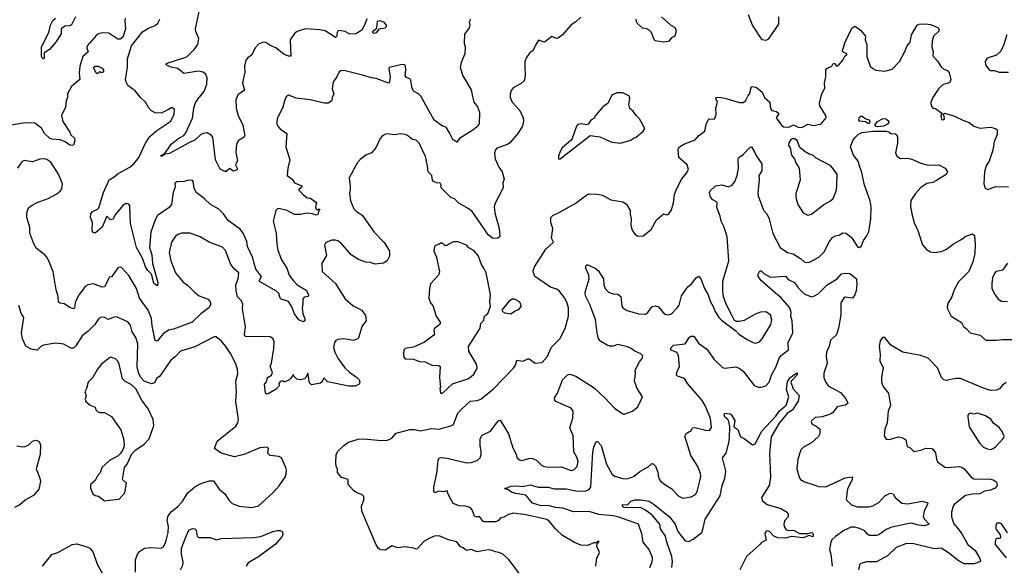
# Model space of a CAD drawing. Extents: x 1690054 to 1842981, y 782881 to 914114.
# Tile 607 of 656: x 1816398 to 1824589, y 866172 to 870711. Entities that reach past the tile are written whole.
import ezdxf

# ---------------------------------------------------------------- set-up
doc = ezdxf.new("R2010")
doc.units = 0

msp = doc.modelspace()

# ---------------------------------------------------------------- linework, layer by layer
at = {"layer": '0CON10XD'}
for points in [[(1817276.2, 870725), (1817272, 870705), (1817278.8, 870635), (1817256.2, 870565), (1817235, 870548.8), (1817215, 870548.8), (1817139.7, 870599.7), (1817087.7, 870602.3), (1817053.3, 870595), (1817036.8, 870583.2), (1816960, 870495), (1816957.8, 870475), (1816967.7, 870445), (1816922.5, 870405), (1816899.2, 870325), (1816893.5, 870266.5), (1816897.5, 870212.5), (1816829.2, 870155), (1816796.7, 870095), (1816796.2, 870065), (1816783.9, 870036.1), (1816778, 869985), (1816746.7, 869913.3), (1816757.5, 869865), (1816816.2, 869776.2), (1816824.4, 869754.4), (1816853.2, 869725), (1816856.6, 869703.4), (1816845, 869667.5), (1816835, 869663.5), (1816815, 869668.8), (1816776, 869696), (1816735, 869712.5), (1816665, 869718), (1816645.7, 869725), (1816605, 869764), (1816579.1, 869809.1), (1816525, 869850.8), (1816445, 869854.3), (1816326.9, 869833.1)], [(1816862.9, 870735), (1816830.6, 870669.4), (1816815, 870661.4), (1816775, 870658.1), (1816744.7, 870635.2), (1816744.4, 870595), (1816695, 870521.9), (1816645, 870464.3), (1816602.5, 870435), (1816600.7, 870389.3), (1816595, 870386.2), (1816585, 870394), (1816580.6, 870405), (1816580, 870485), (1816640, 870605), (1816653.3, 870665), (1816675, 870704.5), (1816696.2, 870723.9)], [(1819285, 870718.8), (1819267.3, 870665), (1819244.6, 870625), (1819195, 870593.8), (1819145, 870591.5), (1819105, 870612.7), (1819055, 870622.7), (1819041.9, 870615), (1819035, 870570), (1819025, 870563.3), (1818939.5, 870619.5), (1818895, 870628.1), (1818775, 870635.6), (1818706.4, 870613.6), (1818685, 870596), (1818648.1, 870545), (1818653, 870407), (1818635, 870407.1), (1818596.2, 870425), (1818528.3, 870478.3), (1818486.2, 870495), (1818445, 870522.9), (1818425.9, 870524.1), (1818385, 870507.1), (1818359.1, 870480.9), (1818325.7, 870415), (1818295, 870394.3), (1818278.9, 870375), (1818267.1, 870325), (1818270, 870275), (1818251.8, 870185), (1818267.5, 870125), (1818213.1, 870085), (1818196.7, 870045), (1818199.5, 869975), (1818216.9, 869915), (1818255.7, 869835), (1818271.2, 869745), (1818266.7, 869735), (1818218.8, 869705), (1818202.9, 869675), (1818196.4, 869605), (1818211.2, 869538.8), (1818192.3, 869505), (1818207.5, 869475), (1818207.9, 869462.1), (1818175, 869450.8), (1818145, 869472.9), (1818115, 869448), (1818105, 869447.5), (1818065, 869467.1), (1818026.7, 869545), (1818004.4, 869734.4), (1817990.5, 869750.5), (1817958.8, 869768.8), (1817935, 869768.6), (1817905, 869755.6), (1817858.4, 869711.6), (1817805, 869687.5), (1817645, 869597.1), (1817606.4, 869593.6), (1817582.5, 869575), (1817570, 869575), (1817576.7, 869585), (1817603.9, 869596.1), (1817640, 869645), (1817658.9, 869675), (1817715, 869720), (1817762.6, 869747.4), (1817781.1, 869768.9), (1817836.7, 869893.3), (1817846.7, 869975), (1817858.2, 870015), (1817879.7, 870050.3), (1817933.8, 870115), (1817955.3, 870175), (1817957.9, 870227.9), (1817946.3, 870256.3), (1817924.5, 870274.5), (1817885, 870282.5), (1817765, 870262.9), (1817715, 870304.4), (1817655, 870315.6), (1817616.7, 870335), (1817616.7, 870345), (1817625, 870349.2), (1817787.7, 870402.3), (1817853.1, 870466.9), (1817881.4, 870505), (1817889.1, 870555), (1817863, 870613), (1817860.4, 870635), (1817890.5, 870779.5)], [(1821065, 870732.5), (1821025, 870692.5), (1820985, 870667.5), (1820912.5, 870585), (1820880.7, 870559.3), (1820863.6, 870553.6), (1820825, 870572.5), (1820765, 870523.3), (1820715, 870540), (1820689.3, 870500.7), (1820668, 870452), (1820645, 870440), (1820613, 870397), (1820600, 870365), (1820600, 870325), (1820602.5, 870245), (1820596.1, 870203.9), (1820570.5, 870179.5), (1820503.8, 870145), (1820487, 870123), (1820478.3, 870091.7), (1820479.4, 870065), (1820494.5, 870025), (1820557.8, 869955), (1820585.4, 869895.4), (1820590.3, 869869.7), (1820582.2, 869825), (1820540.9, 869765), (1820475, 869688), (1820455, 869673.8), (1820367.7, 869642.3), (1820355, 869627.5), (1820348.7, 869601.3), (1820352.2, 869555), (1820383.9, 869483.9), (1820411.1, 869445), (1820429.4, 869385), (1820416.9, 869355), (1820418.7, 869311.3), (1820354.4, 869185), (1820345.7, 869155), (1820351.9, 869105), (1820386.2, 868975), (1820391.7, 868911.7), (1820388.8, 868901.2), (1820375, 868892.5), (1820335, 868891.2), (1820295, 868922.5), (1820260.9, 868970.9), (1820162.9, 869115), (1820135, 869138.2), (1820050, 869185), (1820015, 869221.9), (1819983.4, 869233.4), (1819903.4, 869313.4), (1819903.1, 869335), (1819895, 869352.2), (1819865, 869352.9), (1819840, 869365), (1819832.5, 869375), (1819827.5, 869415), (1819795, 869446.7), (1819791.1, 869495), (1819773.2, 869573.2), (1819720, 869685), (1819695, 869708.8), (1819665, 869716), (1819625, 869748), (1819605, 869756), (1819565, 869761.2), (1819515, 869754), (1819455, 869761.2), (1819435, 869756.7), (1819410.5, 869739.5), (1819397.3, 869722.7), (1819362, 869645), (1819325, 869603.8), (1819276.7, 869585), (1819230.5, 869549.5), (1819207.7, 869522.3), (1819138.8, 869395), (1819146.2, 869326.2), (1819148.7, 869301.3), (1819141.2, 869265), (1819149.2, 869205), (1819178.9, 869138.9), (1819198, 869118), (1819246.2, 869085), (1819346, 868945), (1819434.1, 868854.1), (1819474, 868785), (1819473.8, 868745), (1819454.1, 868705.9), (1819425, 868686.2), (1819355, 868678.6), (1819315, 868692.5), (1819277.5, 868695), (1819216, 868715), (1819155, 868755.6), (1819068.8, 868855), (1819045, 868871.3), (1819025, 868877.7), (1818995, 868876.5), (1818945, 868858.8), (1818934, 868835), (1818949.5, 868750.5), (1818911.2, 868685), (1818913.6, 868616.4), (1819025.9, 868515.9), (1819050.9, 868475), (1819105, 868390), (1819171.2, 868331.2), (1819243.8, 868295), (1819275, 868250), (1819280, 868205), (1819246.4, 868163.6), (1819216.7, 868065), (1819207.5, 868055), (1819175, 868043.3), (1819093.9, 868056.1), (1819045, 868051.2), (1819028.3, 868041.7), (1819016.7, 868025), (1819008.8, 867985), (1819020, 867945), (1819045.5, 867895.5), (1819102, 867815), (1819143.3, 867775), (1819198.8, 867738.8), (1819222.5, 867715), (1819227.5, 867695), (1819221.7, 867678.3), (1819187.7, 867662.3), (1819137.3, 867662.7), (1818958, 867698), (1818935, 867726.5), (1818924.3, 867725), (1818912.9, 867697.1), (1818901.7, 867688.3), (1818825, 867674), (1818809.5, 867689.5), (1818795, 867770), (1818779.4, 867735), (1818766.6, 867723.4), (1818735, 867716.6), (1818705, 867721.3), (1818678.6, 867745), (1818675, 867760), (1818652.2, 867725), (1818637.1, 867712.9), (1818605, 867698), (1818595, 867697.5), (1818585, 867706), (1818565, 867701.2), (1818554, 867685), (1818556.7, 867665), (1818533, 867637), (1818465, 867600), (1818455, 867596.2), (1818443, 867603), (1818435, 867678), (1818450.3, 867699.7), (1818460, 867735), (1818492, 867755), (1818502.5, 867775), (1818481.5, 867825), (1818492.5, 867855), (1818512.9, 867975), (1818514.2, 868035), (1818505, 868058.8), (1818483, 868073), (1818274.3, 868075), (1818269.6, 868095), (1818275.4, 868155), (1818252.2, 868305), (1818254.6, 868345.4), (1818242.4, 868372.4), (1818210.4, 868405), (1818199.7, 868455), (1818196.7, 868505), (1818215.5, 868555), (1818220.4, 868605), (1818184.8, 868634.8)], [(1821736.2, 870735), (1821815.9, 870665.9), (1821845, 870650), (1821855, 870630), (1821856.7, 870605), (1821846.7, 870575), (1821820.5, 870559.5), (1821795, 870530), (1821755, 870523.8), (1821685, 870536.7), (1821675, 870547.5), (1821653.3, 870605), (1821635.8, 870625), (1821616.2, 870636.2), (1821580.2, 870640.2), (1821533.6, 870683.6), (1821528.6, 870695), (1821525.8, 870715)], [(1822711.4, 870735), (1822710, 870675), (1822625, 870548.8), (1822605, 870538.8), (1822573.8, 870545), (1822495, 870665.7), (1822462.1, 870752.1)], [(1820147.5, 870715), (1820137.5, 870695), (1820142.5, 870665), (1820136.7, 870645), (1820099.4, 870590.6), (1820095.6, 870515), (1820103.1, 870485), (1820102.4, 870427.6), (1820070.8, 870355), (1820062.7, 870312.7), (1820084, 870245), (1820155, 870127.5), (1820162, 870085), (1820176.7, 870025), (1820205.7, 869985.7), (1820222.3, 869942.3), (1820221.2, 869845), (1820208.8, 869825), (1820167.9, 869792.1), (1820057.7, 869722.3), (1820035, 869692.5), (1820000, 869715), (1819975, 869771.2), (1819945, 869817.5), (1819915, 869826.7), (1819845, 869876.2), (1819735, 870074.2), (1819715, 870095.7), (1819675, 870116), (1819663.3, 870143.3), (1819648, 870218), (1819615, 870229.4), (1819603.6, 870245), (1819611.2, 870295), (1819607.7, 870325), (1819600.8, 870335), (1819580, 870340), (1819472.5, 870315), (1819468.8, 870305), (1819479.2, 870235), (1819473.8, 870195), (1819465, 870183.8), (1819365, 870222.5), (1819325, 870227.1), (1819251.2, 870251.2), (1819095, 870287.5), (1819070, 870285), (1819055, 870276.7), (1819036.7, 870235), (1819006.9, 870193.1), (1818998.8, 870135), (1819012.5, 870095), (1818998, 870065), (1818993.9, 870036.1), (1818965, 870018), (1818935, 870017.1), (1818815, 870044.4), (1818698.3, 870058.3), (1818635, 870082.5), (1818617, 870073), (1818606.4, 870053.6), (1818585.8, 869975), (1818544, 869895), (1818536.2, 869865), (1818538, 869845), (1818546.2, 869825), (1818565, 869803.8), (1818620.8, 869765), (1818611.4, 869655), (1818645.8, 869545), (1818628.8, 869475), (1818622.9, 869415), (1818664.6, 869384.6), (1818684.4, 869355), (1818745, 869329.4), (1818742.5, 869315), (1818718.8, 869295), (1818757.3, 869257.3), (1818790.6, 869230.6), (1818816.3, 869226.3), (1818863, 869193), (1818867.5, 869185), (1818860, 869155), (1818864.1, 869134.1), (1818875, 869130), (1818883.6, 869136.4), (1818896, 869135), (1818883, 869117), (1818879.2, 869090.8), (1818865, 869086), (1818835, 869097.1), (1818785, 869102.9), (1818735, 869091.4), (1818685, 869090.8), (1818624.4, 869124.4), (1818555, 869142), (1818541.7, 869138.3), (1818528.8, 869125), (1818507.1, 869035), (1818531.9, 868935), (1818536.2, 868845), (1818545.8, 868795), (1818575, 868713.3), (1818619.4, 868645), (1818641.1, 868585), (1818675, 868540), (1818705.5, 868505.5), (1818780, 868460), (1818801.4, 868425), (1818802, 868415), (1818795, 868408), (1818765, 868403.8), (1818752.7, 868387.3), (1818754.3, 868345), (1818746.9, 868315), (1818753.5, 868265), (1818770.4, 868225), (1818770, 868205), (1818755, 868196.7), (1818721.5, 868215), (1818683.6, 868265), (1818661.7, 868321.7), (1818635, 868367.1), (1818573.3, 868385), (1818564.3, 868394.3), (1818553.2, 868433.2), (1818533.4, 868453.4), (1818392.4, 868532.4), (1818393.3, 868545), (1818410.5, 868575), (1818362.9, 868635), (1818335, 868734.4), (1818293.8, 868825), (1818288.6, 868865), (1818256.9, 868935), (1818235.7, 868965.7), (1818132.2, 869042.2), (1818095, 869095.8), (1818055.4, 869135.4), (1817984.6, 869174.6), (1817933.4, 869223.4), (1817866.2, 869275), (1817848, 869318), (1817845, 869360), (1817835, 869373.3), (1817805, 869377.5), (1817765, 869365.8), (1817705, 869361.9), (1817689.7, 869350.3), (1817692, 869322), (1817675.7, 869274.3), (1817660.8, 869175), (1817641.3, 869148.7), (1817545, 869081.9), (1817524.3, 869045.7), (1817489.5, 868945), (1817479.1, 868815), (1817498.7, 868755), (1817502, 868682), (1817546.9, 868525), (1817545, 868501.2), (1817535, 868501.4), (1817515, 868520.8), (1817495.4, 868595.4), (1817465, 868624.4), (1817445, 868654.4), (1817418.6, 868728.6), (1817370.3, 868815), (1817320.4, 869015), (1817315, 869162.5), (1817305, 869176.2), (1817285, 869182), (1817256.2, 869165), (1817188.8, 869085), (1817175, 869052), (1817155, 869047.5), (1817122.3, 869077.7), (1817085, 868985.8), (1817025, 868936), (1817010, 868940), (1817001.4, 868955), (1817003.9, 869023.9), (1816987, 869067), (1816988.8, 869095), (1817005, 869116.2), (1817045, 869134), (1817056.2, 869145), (1817096.2, 869275), (1817141.8, 869378.2), (1817185.4, 869404.6), (1817216.9, 869433.1), (1817314, 869485), (1817351.1, 869515), (1817389.1, 869565), (1817444.6, 869685.4), (1817481.2, 869738.8), (1817540.5, 869789.5), (1817655, 869866.7), (1817683.8, 869925), (1817686.7, 869965), (1817665, 869980), (1817635, 869963.3), (1817575, 869933.3), (1817525, 869936.7), (1817495, 869953.3), (1817469.7, 869979.7), (1817445, 870025.8), (1817404.1, 870064.1), (1817359.5, 870119.5), (1817299.2, 870165), (1817285.8, 870185), (1817279.2, 870215), (1817294.2, 870314.2), (1817294.2, 870385.8), (1817327.1, 870492.9), (1817420.9, 870609.1), (1817469.3, 870640.7), (1817525, 870662.5), (1817547.7, 870682.3), (1817563.3, 870715)], [(1819243.8, 866623.8), (1819241.2, 866665), (1819261.2, 866715), (1819260, 866745), (1819245, 866760), (1819202.5, 866775), (1819175, 866794), (1819131.2, 866845), (1819130, 866885), (1819075, 866902), (1819043.1, 866945), (1819042, 866975), (1819030.8, 866995), (1819027.1, 867025), (1819031.2, 867095), (1819048.8, 867125), (1819095, 867168.8), (1819134.4, 867195.6), (1819215, 867221.9), (1819265, 867224.4), (1819405, 867211.2), (1819457.8, 867212.2), (1819495, 867229.2), (1819529.8, 867270.2), (1819645, 867301.5), (1819685, 867302.1), (1819729.1, 867290.9), (1819825, 867309.4), (1819885, 867305.8), (1819985, 867332), (1820006, 867345), (1820043.1, 867436.9), (1820066, 867464), (1820145, 867538.1), (1820205, 867543.5), (1820235, 867554.4), (1820340.7, 867639.3), (1820506.4, 867813.6), (1820523, 867837), (1820532.5, 867877.5), (1820585, 867871.2), (1820625, 867891.2), (1820635, 867890), (1820685, 867853.3), (1820745, 867860), (1820785, 867906.2), (1820823.1, 867986.9), (1820890.8, 868055), (1820935, 868141.2), (1820963.1, 868245), (1820963.1, 868315), (1820953.3, 868353.3), (1820934.2, 868394.2), (1820885, 868455.6), (1820865, 868469.4), (1820815, 868487.5), (1820707.8, 868557.8), (1820684.2, 868574.2), (1820672.5, 868605), (1820670.8, 868625), (1820680, 868655), (1820775, 868801.2), (1820838.3, 868861.7), (1820821.2, 868895), (1820832, 868975), (1820817.5, 869025), (1820816.7, 869065), (1820835, 869086.2), (1820875, 869101.2), (1821018.8, 869181.2), (1821115, 869253.8), (1821135, 869262.5), (1821205, 869261.2), (1821245, 869251.2), (1821315, 869214), (1821415, 869196.2), (1821445, 869176.2), (1821477.1, 869125), (1821475.9, 869094.1), (1821484, 869055), (1821481.2, 869005), (1821490, 868965), (1821515, 868927.5), (1821541.7, 868911.7), (1821585, 868913.8), (1821651.2, 868965), (1821696.7, 869045), (1821755, 869097.5), (1821785, 869087.5), (1821795, 869092.5), (1821816.7, 869125), (1821836.1, 869183.9), (1821845, 869260), (1821866.1, 869313.9), (1821905, 869386.7), (1821945.4, 869434.6), (1821960.6, 869465), (1821951.4, 869505), (1821880, 869565), (1821875.7, 869635), (1821887.6, 869652.4), (1821924, 869675), (1822017.9, 869712.1), (1822044, 869745), (1822097.5, 869785), (1822109.5, 869840.5), (1822125, 869877.5), (1822135, 869886.2), (1822175, 869884), (1822183.8, 869895), (1822190.8, 869925), (1822189.1, 869975), (1822203.1, 870025), (1822190, 870055), (1822195, 870063.3), (1822215, 870066.2), (1822265, 870057.9), (1822385, 870023.1), (1822416.4, 870023.6), (1822435.8, 870035), (1822454.4, 870075), (1822468.7, 870091.3), (1822485, 870156.2), (1822525, 870148.8), (1822575, 870107.5), (1822594, 870064), (1822637.5, 870025), (1822645, 869972.5), (1822655, 869956), (1822695, 869946.9), (1822710.6, 869935), (1822710.6, 869925), (1822690, 869895), (1822735, 869834), (1822751.1, 869821.1), (1822795, 869816.4), (1822835, 869836.9), (1822875, 869816.9), (1822905, 869814.7), (1822955, 869841.1), (1823005, 869830), (1823065, 869846.2), (1823106.7, 869895), (1823103.8, 869915), (1823054.4, 869995), (1823050.5, 870015), (1823068.1, 870085), (1823095.3, 870145), (1823093.3, 870186.7), (1823104.4, 870235), (1823105, 870292.5), (1823113.7, 870306.3), (1823154.4, 870325.6), (1823165, 870346.7), (1823175, 870346.2), (1823195, 870326), (1823215, 870337.5), (1823245.9, 870374.1), (1823263.1, 870406.9), (1823282, 870425), (1823244.6, 870444.6), (1823241.5, 870455), (1823264.7, 870525), (1823319.3, 870640.7), (1823345, 870657.1), (1823360.2, 870650.2), (1823393.3, 870625), (1823434, 870575), (1823432, 870545), (1823445.7, 870505), (1823446, 870405), (1823474, 870325), (1823494.4, 870304.4), (1823521.2, 870291.2), (1823594.3, 870284.3), (1823655, 870300.6), (1823717.1, 870365), (1823759.7, 870440.2), (1823781.5, 870495), (1823806.7, 870525), (1823816.9, 870585), (1823865, 870666), (1823880, 870675), (1823935, 870678.1), (1823975, 870672.5), (1824035.7, 870645.7), (1824046.1, 870626.1), (1824043.8, 870615), (1824000.8, 870575), (1823987.6, 870532.4), (1823986.7, 870485), (1823997.1, 870445), (1823995, 870410), (1824037.1, 870365), (1824061.9, 870321.9), (1824085, 870301.2), (1824115, 870289.2), (1824129.3, 870269.3), (1824143.1, 870215), (1824137.1, 870195), (1824125, 870184.4), (1824078.8, 870171.2), (1824040, 870135), (1823994.2, 870065), (1823977.5, 870025), (1823981.2, 869995), (1823995, 869976.7), (1824015, 869973.3), (1824070, 869935), (1824060.3, 869909.7), (1824066, 869885), (1824075, 869878.6), (1824090, 869885), (1824088.6, 869908.6), (1824080, 869925), (1824095, 869933.3), (1824175, 869910), (1824242.5, 869875), (1824296.7, 869855), (1824336.6, 869826.6), (1824385, 869810), (1824475, 869816.7), (1824516.3, 869806.3), (1824528.1, 869795), (1824530.5, 869755), (1824503.8, 869695), (1824494.4, 869625), (1824462, 869535), (1824437.5, 869495), (1824423.5, 869446.5), (1824417.7, 869345), (1824429.5, 869309.5), (1824455, 869299.4), (1824515, 869322.9), (1824625, 869321.2)], [(1819345, 870595.8), (1819335.8, 870605), (1819335.7, 870615), (1819368.8, 870641.2), (1819375, 870698.8), (1819395, 870704.2), (1819424.4, 870694.4), (1819446.2, 870665), (1819447.3, 870652.7), (1819435, 870640), (1819386.4, 870633.6), (1819365, 870601.2), (1819345, 870595.8)], [(1824609.2, 870585), (1824585.8, 870504.2), (1824560.5, 870449.5), (1824525, 870417.5), (1824445, 870390), (1824430, 870365), (1824432.5, 870335), (1824462.5, 870295), (1824475, 870287.5), (1824505, 870287.5), (1824545, 870276.2), (1824625, 870276)], [(1817045, 870260), (1817031.7, 870271.7), (1817013, 870313), (1817025, 870326), (1817050, 870325), (1817085, 870307.5), (1817096.2, 870295), (1817096.7, 870283.3), (1817088.3, 870271.7), (1817075, 870270), (1817065, 870280), (1817045, 870260)], [(1820885, 869550), (1820895, 869552.5), (1821145, 869747.5), (1821225, 869736.2), (1821325, 869692), (1821395, 869684.3), (1821481.7, 869708.3), (1821505, 869726.7), (1821527.5, 869735), (1821585.7, 869784.3), (1821598, 869805), (1821555, 869887.5), (1821526.7, 869915), (1821501.7, 869951.7), (1821475, 869972.5), (1821466.2, 870005), (1821474, 870055), (1821470, 870075), (1821415, 870103.3), (1821365, 870103.8), (1821325, 870082.5), (1821290, 870015), (1821251.3, 869988.7), (1821187.5, 869915), (1821175, 869890), (1821150, 869875), (1821126.4, 869843.6), (1821115, 869837.5), (1821066.4, 869846.4), (1821040.7, 869839.3), (1821030, 869825), (1820995, 869722.5), (1820982.5, 869705), (1820910, 869645), (1820893.3, 869615), (1820880, 869575), (1820880, 869555), (1820885, 869550)], [(1823465, 869847.5), (1823455, 869847.5), (1823435, 869862.5), (1823385, 869867.5), (1823380, 869875), (1823385, 869900), (1823395, 869910), (1823405, 869910), (1823437.5, 869887.5), (1823465, 869878.8), (1823471.2, 869865), (1823465, 869847.5)], [(1823535, 869819.5), (1823518.8, 869825), (1823511.9, 869838.1), (1823533.3, 869865), (1823575, 869887.8), (1823595, 869890), (1823609.2, 869885), (1823630, 869865), (1823617.4, 869842.6), (1823585, 869824.5), (1823535, 869819.5)], [(1820848.8, 867545), (1820847.5, 867565), (1820871.1, 867605), (1820914.2, 867715), (1820954.2, 867755.8), (1820975, 867761.2), (1821023.8, 867745), (1821177.5, 867647.5), (1821265.5, 867565.5), (1821345, 867480), (1821415, 867433.3), (1821435, 867433.3), (1821495, 867454), (1821539.5, 867490.5), (1821580, 867575), (1821535, 867642.5), (1821513.8, 867705), (1821521.2, 867765), (1821517.5, 867795), (1821554, 867865), (1821577, 867893), (1821582.9, 867915), (1821565, 867932.9), (1821515, 867953.6), (1821485, 867977.1), (1821455, 867990.8), (1821375, 868008.8), (1821335, 867994.5), (1821305, 867996.5), (1821286, 868005), (1821233.8, 868035), (1821214.4, 868055), (1821201.4, 868105), (1821187, 868217), (1821142.1, 868342.1), (1821104.2, 868415), (1821102, 868445), (1821134.2, 868555.8), (1821132.5, 868585), (1821107.1, 868645), (1821108.8, 868665), (1821115, 868671.2), (1821125, 868672), (1821185, 868644), (1821209.2, 868625), (1821255.6, 868555), (1821257.1, 868505), (1821268, 868475), (1821295.8, 868445.8), (1821335, 868430), (1821375, 868427.5), (1821399.3, 868409.3), (1821408.3, 868328.3), (1821416.7, 868315), (1821452.8, 868292.8), (1821545, 868265.7), (1821605, 868261.2), (1821624.3, 868275.7), (1821659.2, 868325), (1821685, 868332.2), (1821713.1, 868323.1), (1821762.8, 868262.8), (1821795, 868255.6), (1821820, 868265), (1821866.9, 868313.1), (1821883.6, 868336.4), (1821902.9, 868415), (1821955, 868489.2), (1821986.6, 868513.4), (1822025, 868563.8), (1822045, 868577.5), (1822063.8, 868555), (1822096, 868475), (1822125, 868422.5), (1822143.8, 868365), (1822168, 868325), (1822183, 868283), (1822214.2, 868234.2), (1822235, 868211.2), (1822355, 868123.8), (1822381.2, 868095), (1822455, 868047.5), (1822505, 868022.5), (1822525, 868020), (1822553.8, 868035), (1822575, 868056), (1822646.9, 868175), (1822655.7, 868215), (1822645, 868256.7), (1822605, 868281.4), (1822560.9, 868279.1), (1822515, 868260.8), (1822425, 868209.2), (1822385, 868200), (1822361.7, 868201.7), (1822345, 868210), (1822325, 868247.5), (1822274.2, 868344.2), (1822254.2, 868405), (1822248.6, 868455), (1822247.1, 868535), (1822298.2, 868705), (1822284.4, 868905), (1822258.1, 868985), (1822232.9, 869035), (1822225, 869077.5), (1822198.7, 869148.7), (1822201.2, 869185), (1822195.2, 869195.2), (1822162.9, 869212.9), (1822145, 869234.3), (1822136.4, 869275), (1822141.2, 869288.8), (1822185, 869330), (1822238.8, 869338.8), (1822295, 869320), (1822325, 869336), (1822347.1, 869365), (1822365.6, 869415), (1822378.6, 869475), (1822375.7, 869554.3), (1822380, 869565), (1822418.3, 869591.7), (1822475, 869650), (1822485, 869653.8), (1822513.6, 869606.4), (1822526.2, 869575), (1822572.7, 869512.7), (1822571.9, 869455), (1822547.7, 869415), (1822550.9, 869385), (1822539.6, 869265), (1822542.5, 869245), (1822585, 869128), (1822612.5, 869095), (1822633.7, 869053.7), (1822662.7, 868932.7), (1822725.5, 868815.5), (1822785.5, 868775.5), (1822832.2, 868762.2), (1822893.4, 868723.4), (1822925, 868695.7), (1822945, 868692.2), (1822968, 868695), (1823045.4, 868734.6), (1823091.1, 868778.9), (1823133.8, 868865), (1823160.7, 868899.3), (1823185, 868912.9), (1823215, 868918.2), (1823245, 868937.3), (1823273.8, 868935), (1823318.7, 868898.7), (1823369.4, 868819.4), (1823385, 868816.2), (1823400.5, 868829.5), (1823416.2, 868875), (1823446.1, 868913.9), (1823462.3, 868947.7), (1823479.5, 869055), (1823480, 869155), (1823473.1, 869205), (1823425.4, 869335.4), (1823401.7, 869451.7), (1823385.6, 869485), (1823373.1, 869533.1), (1823332.9, 869585), (1823308.8, 869655), (1823330, 869705), (1823351.2, 869735), (1823372.5, 869755), (1823405, 869771.8), (1823495, 869784.1), (1823605, 869785.4), (1823628.7, 869778.7), (1823645.5, 869765.5), (1823683, 869763), (1823694.2, 869754.2), (1823700, 869735), (1823699.2, 869685), (1823684.3, 869605), (1823695.6, 869575.6), (1823725, 869557.5), (1823785, 869558.1), (1823825, 869549.4), (1823895, 869516.9), (1823955, 869501.1), (1824044.1, 869504.1), (1824096.2, 869475), (1824116, 869445), (1824105, 869423.1), (1824025.5, 869374.5), (1823995, 869358.1), (1823945, 869347.8), (1823895, 869316.7), (1823849.5, 869265), (1823811.9, 869208.1), (1823809.2, 869155), (1823821.6, 869085), (1823843, 869013), (1823867.7, 868965), (1823909.3, 868839.3), (1823940.5, 868800.5), (1823975, 868778.8), (1824005, 868774), (1824065, 868783.1), (1824107.8, 868802.2), (1824162, 868845), (1824235, 868884.4), (1824269.1, 868910.9), (1824325, 868929.4), (1824340, 868915), (1824347.5, 868845), (1824342.5, 868765), (1824328.1, 868698.1), (1824295, 868615.6), (1824208.8, 868531.2), (1824172.5, 868465), (1824153, 868407), (1824120.8, 868355), (1824114.2, 868325), (1824117.5, 868305), (1824146.7, 868245), (1824231.7, 868191.7), (1824248.3, 868158.3), (1824275, 868140.6), (1824305, 868105.7), (1824386.6, 868086.6), (1824435, 868046.4), (1824525, 868044.6), (1824575, 868052.1), (1824665, 868050.9)], [(1822955, 869086.2), (1822985, 869093.8), (1823087, 869173), (1823143.3, 869205), (1823166, 869225), (1823189.2, 869285), (1823195.7, 869324.3), (1823199.2, 869425), (1823145, 869495.6), (1823025, 869559.2), (1822995, 869585.6), (1822965, 869592.5), (1822931.2, 869611.2), (1822887.5, 869647.5), (1822865, 869706), (1822845, 869720), (1822825, 869720.8), (1822812, 869715), (1822795, 869686.7), (1822794, 869665), (1822806.7, 869645), (1822817.5, 869585), (1822843.6, 869553.6), (1822855, 869520), (1822882, 869475), (1822891.2, 869375), (1822853.3, 869265), (1822853.3, 869235), (1822871.2, 869175), (1822915, 869103.3), (1822955, 869086.2)], [(1818184.8, 868634.8), (1818155, 868673.8), (1818110.3, 868790.3), (1818085, 868818.6), (1817975, 868860), (1817898.8, 868905), (1817815.5, 868935.5), (1817745, 868934.4), (1817722, 868928), (1817695, 868910.8), (1817660.3, 868859.7), (1817640.4, 868775), (1817655.5, 868705), (1817694.7, 868604.7), (1817758.9, 868528.9), (1817795, 868503.1), (1817855, 868441.4), (1817891.2, 868415), (1817965.6, 868385.6), (1817982, 868365), (1817988, 868345), (1817972, 868315), (1817906.3, 868263.7), (1817833.8, 868195), (1817677.7, 868137.7), (1817635, 868129.2), (1817592.7, 868097.3), (1817545, 868040.5), (1817535, 868036.5), (1817525, 868041.9), (1817499.2, 868165), (1817494.4, 868225), (1817466.7, 868295), (1817395.6, 868395), (1817370, 868475), (1817305, 868583.8), (1817245, 868650), (1817235, 868653.3), (1817215, 868646.7), (1817165.7, 868574.3), (1817145, 868570), (1817105, 868489.4), (1817085, 868487.1), (1817013.2, 868513.2), (1816965.5, 868504.5), (1816946.4, 868493.6), (1816893.9, 868426.1), (1816863.8, 868366.2), (1816855, 868317.5), (1816845, 868306.2), (1816815, 868316.2), (1816768, 868348), (1816734.2, 868354.2), (1816722.5, 868362.5), (1816717.7, 868407.7), (1816702, 868465), (1816675.8, 868615), (1816642, 868705), (1816625, 868736.7), (1816606.7, 868755), (1816535, 868811.2), (1816515, 868847.5), (1816482.9, 868935), (1816482, 868985), (1816458.6, 869065), (1816456.9, 869105), (1816471.9, 869145), (1816501.1, 869168.9), (1816545, 869191.9), (1816635, 869223.3), (1816707.4, 869262.6), (1816735.5, 869284.5), (1816749.2, 869305), (1816755.8, 869345), (1816720, 869425), (1816657.1, 869525), (1816625, 869548), (1816605, 869553.3), (1816565, 869551.2), (1816505, 869530), (1816435, 869540), (1816415, 869528.8), (1816378.8, 869475)], [(1819915, 867603.3), (1819997.9, 867682.1), (1820125, 867724.3), (1820155, 867742.5), (1820177.4, 867762.6), (1820196, 867795), (1820203.8, 867815), (1820198.8, 867845), (1820135, 867952.5), (1820131.2, 867991.2), (1820228.1, 868145), (1820233.8, 868185), (1820258.8, 868211.2), (1820264.3, 868245.7), (1820293.3, 868266.7), (1820314, 868325), (1820308.8, 868365), (1820314, 868425), (1820278.1, 868605), (1820260.6, 868645), (1820238.9, 868675), (1820215.5, 868745), (1820178.8, 868788.8), (1820135, 868813.1), (1820115, 868836.2), (1820045, 868862), (1820005, 868863.3), (1819948.3, 868831.7), (1819933.9, 868833.9), (1819915, 868852.5), (1819898.3, 868851.7), (1819885, 868840), (1819858.3, 868831.7), (1819850, 868825), (1819843.3, 868785), (1819866, 868735), (1819890, 868615), (1819881.2, 868585), (1819816.2, 868515), (1819806, 868475), (1819802, 868395), (1819816.2, 868355), (1819835, 868332.5), (1819863.8, 868245), (1819896.7, 868195), (1819896.7, 868185), (1819893.3, 868175), (1819848.8, 868141.2), (1819843.1, 868125), (1819848.8, 868095), (1819843.9, 868086.1), (1819765, 868028.8), (1819675, 867986.2), (1819605, 867976.7), (1819594.4, 867965), (1819590.9, 867929.1), (1819594.5, 867904.5), (1819605, 867890), (1819675, 867886.2), (1819725, 867868.8), (1819770, 867865), (1819826.7, 867836.7), (1819883.6, 867833.6), (1819895, 867827.5), (1819890, 867735), (1819897.5, 867655), (1819892.5, 867645), (1819900, 867605), (1819915, 867603.3)], [(1824614.5, 868685.5), (1824575, 868627.3), (1824525, 868617.8), (1824510, 868605), (1824491.9, 868565), (1824484.1, 868515.9), (1824483.8, 868475), (1824511.7, 868421.7), (1824538.8, 868385), (1824565, 868370.8), (1824615, 868365.8)], [(1821640, 866155), (1821658.6, 866201.4), (1821662.7, 866235), (1821635.5, 866305), (1821583.3, 866365), (1821574.5, 866435), (1821546, 866515), (1821383.3, 866573.3), (1821335, 866584.2), (1821215, 866596.1), (1821135, 866618.6), (1821005, 866618.2), (1820917.3, 866647.3), (1820855, 866654.4), (1820795, 866670.5), (1820735, 866668.1), (1820665, 866690.4), (1820608, 866755), (1820525, 866768.5), (1820495, 866779.2), (1820455, 866804), (1820440, 866805), (1820430, 866815), (1820453.8, 866816.2), (1820485, 866830.8), (1820525, 866834.5), (1820585, 866827.9), (1820645, 866842.2), (1820711.9, 866821.9), (1820795, 866823.6), (1820845, 866808.8), (1820945, 866809.1), (1821025, 866791.1), (1821100.9, 866789.1), (1821135, 866803.3), (1821150, 866825), (1821165, 867112.5), (1821173.8, 867155), (1821195, 867202.5), (1821205, 867202.5), (1821235, 867168.8), (1821280.4, 867015), (1821325, 866932.9), (1821345, 866914.5), (1821415, 866893.6), (1821445, 866891.8), (1821485, 866901.5), (1821510.8, 866915), (1821556.8, 866953.2), (1821625, 866990.9), (1821653.6, 867016.4), (1821665, 867018.6), (1821687.8, 866997.8), (1821707.3, 866947.3), (1821711.4, 866905), (1821725.7, 866875.7), (1821765, 866843.1), (1821821.2, 866811.2), (1821875, 866750.8), (1821915, 866730), (1821985, 866740.8), (1822020, 866760), (1822033.1, 866785), (1822056.9, 866875), (1822065.6, 866915), (1822062.5, 866935), (1822040, 866995), (1821981.2, 867085), (1821932.5, 867247.5), (1821941.4, 867268.6), (1821983.3, 867295), (1821995, 867316.2), (1822015, 867318), (1822105, 867295.8), (1822136.7, 867295), (1822151.9, 867318.1), (1822145, 867392.5), (1822104.4, 867495), (1822074.1, 867544.1), (1821952.2, 867685), (1821929.4, 867725), (1821871.2, 867745), (1821862.5, 867755), (1821864.4, 867775), (1821887.3, 867825), (1821878.6, 867918.6), (1821863.4, 867943.4), (1821813.3, 867965), (1821816.7, 867985), (1821836.1, 868003.9), (1821935, 868013.5), (1821971.1, 868068.9), (1821985, 868078.8), (1822005, 868077.5), (1822045, 868021.2), (1822115, 867969.2), (1822175, 867885.6), (1822245, 867818.1), (1822265, 867811.5), (1822355, 867822.9), (1822382.6, 867812.6), (1822416.2, 867786.2), (1822507.7, 867667.7), (1822545, 867653.8), (1822565, 867653.8), (1822605, 867666.2), (1822632, 867695), (1822653.1, 867755), (1822692.2, 867825), (1822717.1, 867895), (1822733.1, 867916.9), (1822792.5, 867965), (1822791.7, 868025), (1822829.6, 868105), (1822822.9, 868205), (1822813.1, 868245), (1822816.2, 868275), (1822803.9, 868315), (1822729.2, 868399.2), (1822685, 868436.7), (1822568, 868538), (1822540, 868575), (1822540, 868595), (1822555, 868622.5), (1822565, 868623.3), (1822589.2, 868599.2), (1822645, 868569.2), (1822767.3, 868577.3), (1822789.7, 868549.7), (1822844.5, 868525), (1822875, 868480), (1822925, 868430), (1822985, 868406.4), (1823005, 868410.9), (1823039.2, 868430.9), (1823115, 868506.4), (1823197.1, 868555), (1823235, 868597.1), (1823266.8, 868603.2), (1823305, 868598.8), (1823359.1, 868555), (1823363.1, 868505), (1823356.2, 868455), (1823345, 868422.2), (1823325, 868395.5), (1823265, 868403.3), (1823253.1, 868395), (1823227.7, 868355), (1823230, 868255), (1823209.5, 868145), (1823191.5, 868088.5), (1823144, 868045), (1823131.4, 867995), (1823109.4, 867945), (1823105.8, 867905.8), (1823115.7, 867854.3), (1823088.3, 867771.7), (1823088.6, 867735), (1823098.1, 867705), (1823122.9, 867665), (1823225, 867610), (1823265.7, 867565), (1823286.7, 867525), (1823282.5, 867515), (1823264.3, 867505.7), (1823198.3, 867491.7), (1823159.1, 867440.9), (1823135, 867425.6), (1823075, 867406.2), (1823015, 867401.4), (1822983.8, 867375), (1822981.2, 867365), (1822988.8, 867348.8), (1823033.3, 867325), (1823053.3, 867305), (1823053.3, 867265), (1823043.3, 867245), (1822985, 867190), (1822918.8, 867155), (1822895, 867133.3), (1822872.5, 867055), (1822862, 866975), (1822881.2, 866905), (1822893.3, 866885), (1822925.7, 866865.7), (1822988.5, 866848.5), (1823045, 866827.1), (1823105, 866825.8), (1823265, 866900.6), (1823325, 866907.5), (1823322, 866885), (1823284, 866805), (1823274, 866725), (1823276.2, 866715), (1823316.7, 866675), (1823365, 866658.2), (1823465, 866659.6), (1823495, 866666.9), (1823545.8, 866695), (1823595, 866750), (1823638.8, 866771.2), (1823665.5, 866765.5), (1823680, 866735), (1823735, 866690), (1823785, 866683.1), (1823905, 866705.5), (1823950, 866695), (1823952.5, 866685), (1823921.9, 866625), (1823914.2, 866575), (1823924, 866555), (1823962.5, 866515), (1823925, 866501.4), (1823875, 866506.4), (1823815, 866522.3), (1823755, 866512.2), (1823643.9, 866486.1), (1823605, 866469.4), (1823545, 866426.2), (1823525, 866420), (1823465, 866421.4), (1823450.2, 866430.2), (1823428.5, 866458.5), (1823385, 866479.1), (1823345, 866488.9), (1823315, 866488.2), (1823255, 866461.2), (1823185, 866412.5), (1823155, 866383.1), (1823145.3, 866364.7), (1823135.9, 866305), (1823146.7, 866265), (1823156.2, 866166.2)], [(1820485, 868263.1), (1820514.3, 868285.7), (1820550.5, 868299.5), (1820570, 868325), (1820567.5, 868345), (1820555, 868363.8), (1820515, 868386), (1820495, 868385.8), (1820465, 868364.2), (1820410, 868295), (1820414.1, 868284.1), (1820432.7, 868272.7), (1820485, 868263.1)], [(1817361.1, 866115), (1817362.6, 866217.4), (1817377.1, 866265), (1817393.7, 866286.3), (1817435.7, 866314.3), (1817485, 866321.4), (1817574.1, 866315.9), (1817593.2, 866326.8), (1817613.4, 866366.6), (1817634.5, 866445), (1817637.5, 866495), (1817623.8, 866545), (1817633.8, 866585), (1817660.6, 866619.4), (1817711.3, 866658.7), (1817750.2, 866699.8), (1817796, 866775), (1817855, 866824.4), (1817900.2, 866849.8), (1817975, 866876.2), (1818010, 866875), (1818058.8, 866805), (1818105.7, 866765.7), (1818141.2, 866711.2), (1818165, 866686.2), (1818224.1, 866664.1), (1818325.7, 866654.3), (1818385, 866668), (1818503.8, 866775), (1818556.8, 866833.2), (1818606.7, 866905), (1818613.6, 866933.6), (1818616.4, 866963.6), (1818611.2, 866985), (1818576.2, 867065), (1818555, 867077.1), (1818482.5, 867085), (1818463.3, 867105), (1818467.5, 867145), (1818456.4, 867156.4), (1818395, 867149.2), (1818266.5, 867093.5), (1818184.2, 867074.2), (1818075, 867105.8), (1818020, 867145), (1818040, 867205), (1818195, 867328.8), (1818213, 867357), (1818218.1, 867385), (1818195.3, 867535), (1818200.8, 867615), (1818195.8, 867705), (1818212.9, 867765), (1818209.2, 867805), (1818193, 867853), (1818150.8, 867935), (1818113.4, 867993.4), (1818075.8, 868035.8), (1818032.1, 868072.1), (1818015, 868074.3), (1817855, 867990), (1817736.1, 867953.9), (1817695, 867908.8), (1817655, 867878), (1817562.9, 867747.1), (1817535.7, 867725), (1817518.6, 867691.4), (1817495, 867680.6), (1817432.9, 867705), (1817405, 867734.4), (1817390.6, 867765), (1817374.7, 867824.7), (1817381.5, 868015), (1817365, 868068.8), (1817334.5, 868114.5), (1817319.8, 868169.8), (1817299.1, 868199.1), (1817205, 868238.6), (1817185, 868237.1), (1817135, 868216.9), (1817105, 868234.3), (1817075, 868235.6), (1817058, 868225), (1817022.5, 868175), (1816968.7, 868121.3), (1816917.8, 868082.2), (1816865, 867999.4), (1816845, 867979.4), (1816825, 867979.2), (1816765, 868010.6), (1816695, 868019.1), (1816595, 868004.4), (1816575, 867992.9), (1816545, 867961.2), (1816495, 867970), (1816448.6, 867995), (1816421.8, 868055), (1816413.8, 868105), (1816432, 868235), (1816411.2, 868271.2), (1816390, 868335)], [(1824605, 867694), (1824575, 867671.2), (1824549.3, 867640.7), (1824525, 867629.2), (1824475, 867627.8), (1824416, 867645), (1824225, 867725.5), (1824185, 867726.5), (1824105, 867709.4), (1824085, 867715.7), (1824066.9, 867735), (1824032.9, 867815), (1823955, 867895.6), (1823895, 867916.9), (1823744.5, 867944.5), (1823644.4, 868004.4), (1823595, 868067.5), (1823575, 868066.7), (1823555, 868040), (1823548, 867995), (1823556.9, 867925), (1823552.8, 867872.8), (1823580, 867815), (1823566.1, 867736.1), (1823566.2, 867695), (1823585, 867653.3), (1823624.4, 867605), (1823641.4, 867505), (1823623.3, 867455), (1823613.4, 867356.6), (1823595.7, 867304.3), (1823589.3, 867249.3), (1823605, 867222.5), (1823635, 867218.8), (1823705, 867241.2), (1823743.9, 867233.9), (1823770, 867215), (1823781.7, 867161.7), (1823805, 867148.8), (1823835, 867118.9), (1823895, 867129.6), (1823935, 867145.7), (1823985, 867144), (1823995, 867138.8), (1824017.3, 867107.3), (1824024, 867055), (1824034.2, 867034.2), (1824095, 866990), (1824115, 866986.2), (1824215, 866993.3), (1824235, 866988.9), (1824255, 866974.3), (1824312.9, 866905), (1824335, 866891.5), (1824475, 866888.2), (1824505, 866879.4), (1824523.1, 866865), (1824529.4, 866835), (1824513.3, 866815), (1824475, 866797.1), (1824425, 866789.4), (1824385, 866767.7), (1824324.6, 866765.4), (1824265, 866752.2), (1824171.7, 866678.3), (1824162.7, 866665), (1824149.3, 866615), (1824148.9, 866575), (1824167.6, 866517.6), (1824204.3, 866475), (1824236.2, 866435), (1824286.5, 866346.5), (1824345.8, 866295), (1824385, 866227.5), (1824390, 866205), (1824336.1, 866183.9), (1824255, 866185.6), (1824205, 866211.1), (1824125.7, 866275.7), (1824063.8, 866313.8), (1824005, 866310), (1823835, 866352.1), (1823775, 866354.5), (1823689.1, 866320.9), (1823617.9, 866252.1), (1823525, 866200.9), (1823445, 866202.5), (1823394.1, 866185.9), (1823383.3, 866175), (1823376.2, 866135)], [(1817105, 866707.5), (1817145, 866713.8), (1817225, 866723.8), (1817272.5, 866775), (1817286.7, 866855), (1817252.5, 866885), (1817270, 866985), (1817292.5, 867015), (1817330.7, 867099.3), (1817365, 867132.5), (1817435, 867178.8), (1817476.2, 867225), (1817513.8, 867335), (1817510, 867385), (1817466.2, 867475), (1817415.5, 867545.5), (1817365, 867641.5), (1817325, 867675.4), (1817275, 867701.5), (1817254.2, 867724.2), (1817226.7, 867846.7), (1817215, 867870.8), (1817195, 867890.6), (1817155, 867903.1), (1817145, 867899.5), (1817078.9, 867845), (1817045.6, 867805), (1817007.1, 867735), (1816968.6, 867695), (1816953, 867643), (1816941.2, 867615), (1816951.7, 867581.7), (1816944.2, 867554.2), (1816948.8, 867535), (1816984.2, 867504.2), (1817025, 867486.7), (1817032, 867465), (1817045, 867451.2), (1817064.2, 867444.2), (1817105, 867442.5), (1817161.2, 867411.2), (1817239.5, 867299.5), (1817263.3, 867215), (1817267.5, 867165), (1817256.7, 867133.3), (1817235, 867100), (1817217, 867083), (1817145, 867043.3), (1817082.5, 866985), (1817068.3, 866941.7), (1817045, 866917.5), (1817025, 866877.5), (1816986.7, 866845), (1816987.5, 866815), (1817006.7, 866766.7), (1817025, 866752.5), (1817055, 866747.5), (1817105, 866707.5)], [(1821822.9, 866155), (1821829, 866205), (1821823.8, 866245), (1821781.9, 866365), (1821771.3, 866415), (1821727.5, 866475), (1821723.3, 866515), (1821660.5, 866590.5), (1821605, 866631.5), (1821563.6, 866653.6), (1821495, 866649.4), (1821425, 866653.4), (1821413.1, 866665), (1821412.7, 866677.3), (1821455, 866676.7), (1821483.3, 866705), (1821515, 866716.7), (1821565, 866716.9), (1821634.5, 866704.5), (1821675, 866679.4), (1821805, 866574.5), (1821850, 866515), (1821873.5, 866453.5), (1821933.3, 866375), (1821965, 866369.1), (1822001.5, 866388.5), (1822075, 866448), (1822101.1, 866555), (1822225, 866749.2), (1822242.2, 866835), (1822264.6, 866894.6), (1822271.8, 866955), (1822244, 867065), (1822274.5, 867105), (1822298.5, 867191.5), (1822302, 867232), (1822306.2, 867325), (1822297.4, 867367.4), (1822289.4, 867385), (1822265, 867406), (1822259.2, 867425), (1822265, 867436.7), (1822305, 867433.5), (1822315.8, 867425.8), (1822346.2, 867376.2), (1822340, 867325), (1822371.5, 867301.5), (1822395, 867240), (1822425, 867227.5), (1822494.1, 867174.1), (1822515, 867183.3), (1822572.2, 867287.8), (1822687.6, 867412.4), (1822715, 867455.3), (1822774.7, 867505.3), (1822795.6, 867574.4), (1822776.5, 867635), (1822785, 867698), (1822805, 867733.1), (1822855, 867768.6), (1822865, 867773.3), (1822865, 867756.7), (1822816, 867705), (1822814.3, 867695), (1822831.7, 867641.7), (1822882, 867585), (1822875, 867537.5), (1822827.3, 867465), (1822781.9, 867435), (1822715, 867354.3), (1822648.1, 867241.9), (1822636.2, 867105), (1822644.5, 866905), (1822631.9, 866835), (1822570, 866735), (1822577.6, 866707.6), (1822615, 866677.1), (1822730, 866645), (1822783.8, 866615), (1822792, 866595), (1822790, 866575), (1822764.2, 866545), (1822755.6, 866515), (1822758.5, 866495), (1822775, 866468.6), (1822795, 866460.6), (1822835, 866463.8), (1822885, 866437.1), (1822955, 866435.6), (1822985, 866445.4), (1822995, 866440), (1822999.3, 866420.7), (1822995, 866408.8), (1822965, 866420.8), (1822915, 866401.8), (1822818.9, 866411.1), (1822765, 866397.8), (1822705, 866399.5), (1822672.5, 866415), (1822635, 866453.8), (1822615, 866458.8), (1822605, 866453.3), (1822596.2, 866435), (1822608.3, 866381.7), (1822567.7, 866362.3), (1822555, 866344), (1822445, 866246), (1822388.8, 866135)], [(1821190, 866165), (1821198.8, 866235), (1821220.6, 866275), (1821216.4, 866296.4), (1821200, 866325), (1821202.5, 866347.5), (1821220, 866370), (1821205, 866370), (1821195, 866360), (1821175, 866360), (1821121.7, 866338.3), (1821065, 866340), (1821012.6, 866362.6), (1820915, 866420.6), (1820855, 866474.4), (1820805, 866535.6), (1820783, 866553), (1820597.5, 866595), (1820540.7, 866599.3), (1820505, 866605.7), (1820463.3, 866595), (1820425, 866571.4), (1820395, 866563.8), (1820382, 866545), (1820360, 866535), (1820262.9, 866532.9), (1820250.7, 866540.7), (1820225, 866576.7), (1820195, 866576), (1820181.7, 866581.7), (1820162.7, 866632.7), (1820145, 866652), (1820105, 866664.4), (1820055, 866665.7), (1820005, 866685.6), (1819962.5, 866765), (1819955, 866792.5), (1819925, 866783.1), (1819885, 866789.4), (1819855, 866775.8), (1819843.3, 866783.3), (1819844.7, 866824.7), (1819869.6, 866935), (1819878.1, 867045), (1819885, 867062.9), (1819905, 867070.2), (1819955, 867063), (1820115, 867024.6), (1820155, 867026.7), (1820205, 867043.3), (1820228.6, 867065), (1820236.5, 867095), (1820237.4, 867122.6), (1820228.1, 867165), (1820230, 867225), (1820245.7, 867254.3), (1820315, 867289.2), (1820375, 867368), (1820385, 867378), (1820395, 867378.8), (1820464.2, 867265), (1820499.3, 867149.3), (1820528, 867098), (1820535, 867070), (1820555, 867050.8), (1820575, 867042.9), (1820645, 867062.5), (1820665, 867061.2), (1820698.2, 867048.2), (1820742.4, 867002.4), (1820763.1, 866993.1), (1820795, 866988.5), (1820905, 866991.1), (1820985, 866961.1), (1821011.4, 866968.6), (1821035, 866994), (1821044.4, 867035), (1821032.7, 867072.7), (1821008.6, 867115), (1821002.1, 867252.1), (1820974.3, 867315), (1820998.6, 867395), (1821003.5, 867455), (1820985, 867479.5), (1820857.5, 867535), (1820848.8, 867545)], [(1824475, 867136), (1824495, 867144), (1824515, 867158), (1824580.7, 867229.3), (1824587.5, 867245), (1824570, 867285), (1824545, 867318.8), (1824497.5, 867355), (1824477.5, 867387.5), (1824433.3, 867415), (1824365, 867437.1), (1824335, 867430.8), (1824305, 867436.7), (1824295, 867432.5), (1824285, 867420), (1824284.5, 867405.5), (1824296.9, 867325), (1824384, 867185), (1824415, 867156), (1824445, 867140), (1824475, 867136)], [(1816375, 867165.8), (1816425, 867158.6), (1816445, 867161.4), (1816474.5, 867175.5), (1816505, 867205.7), (1816533.9, 867213.9), (1816555, 867206.2), (1816563.3, 867195), (1816572.5, 867175), (1816570, 867095), (1816536.7, 866975), (1816564.2, 866905), (1816571.7, 866868.3), (1816557.5, 866805), (1816515, 866756.2), (1816445, 866714), (1816400, 866675), (1816355, 866654.4)], [(1820582.9, 866065), (1820463.7, 866223.7), (1820416.2, 866266.2), (1820385, 866280), (1820355, 866283.1), (1820318.9, 866298.9), (1820295, 866302.2), (1820205, 866283.1), (1820155, 866302.9), (1820115, 866296.7), (1820088.6, 866318.6), (1820065, 866325.6), (1820035, 866366.9), (1819965, 866384.4), (1819888.3, 866418.3), (1819845, 866416), (1819805, 866395.8), (1819760.9, 866369.1), (1819705, 866310), (1819695, 866306.7), (1819675, 866316), (1819603.9, 866326.1), (1819545, 866318), (1819495, 866333.3), (1819440.5, 866299.5), (1819400.5, 866300.5), (1819382.3, 866312.3), (1819365, 866342.5), (1819243.8, 866623.8)], [(1817735, 866133.3), (1817755.8, 866174.2), (1817757.3, 866197.3), (1817743.2, 866265), (1817745.4, 866314.6), (1817784.3, 866415.7), (1817806.4, 866465), (1817835, 866478.6), (1817855, 866476.1), (1817865.3, 866465.2), (1817873.3, 866413.3), (1817885, 866403.3), (1817983.6, 866403.6), (1818035, 866384), (1818075, 866394.3), (1818347, 866403), (1818405, 866413.1), (1818505, 866453.8), (1818543, 866463), (1818565, 866462.5), (1818585, 866450), (1818586.7, 866425), (1818576.7, 866405), (1818523.3, 866345), (1818385, 866242), (1818297.7, 866192.3), (1818281.2, 866165)], [(1824615, 866441.2), (1824565, 866516.7), (1824555, 866523.3), (1824527, 866523), (1824517, 866503), (1824518.8, 866475), (1824555.5, 866425.5), (1824558, 866405), (1824553.8, 866396.2), (1824525, 866396.2), (1824519.2, 866390.8), (1824511.5, 866365), (1824514, 866345), (1824605, 866234.2)], [(1816587.1, 866165), (1816665, 866262.5), (1816715, 866279.4), (1816835, 866345.5), (1816875, 866351.4), (1816965, 866324), (1816985, 866311.2), (1817006, 866285), (1817046.9, 866175), (1817105, 866072.5)]]:
    msp.add_lwpolyline(points, dxfattribs=at)

doc.saveas('drawing.dxf')
